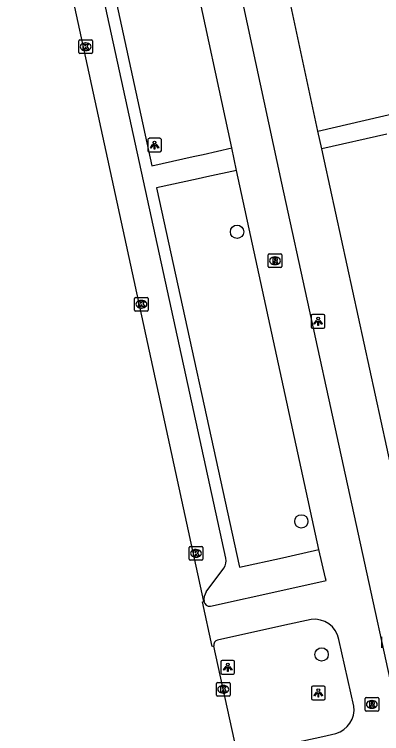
# Model space of a CAD drawing. Extents: x 160557 to 161245, y 385330 to 386505.
# Drawn here: x 160792 to 160819, y 385516.6 to 385569.3 of the extents above; entities that cross this region are included whole.
import ezdxf

# ---------------------------------------------------------------- set-up
doc = ezdxf.new("R2010")
doc.units = 0
for name, color, linetype in [('IMGEO_Boom', 7, 'Continuous'), ('IMGEO_Fietspad_gesloten', 7, 'Continuous'), ('IMGEO_Kolk', 7, 'Continuous'), ('IMGEO_Lichtpunt', 7, 'Continuous'), ('IMGEO_Rijbaan_lokaal_gesloten', 7, 'Continuous'), ('IMGEO_Rioolput', 7, 'Continuous'), ('IMGEO_Voetpad_open', 7, 'Continuous')]:
    doc.layers.add(name, color=color, linetype=linetype)

msp = doc.modelspace()

# ---------------------------------------------------------------- linework, layer by layer
at = {"layer": 'IMGEO_Boom'}
for centre in [(160808.398, 385553.389), (160813.121, 385532.136), (160814.612, 385522.371)]:
    msp.add_circle(centre, 0.489, dxfattribs=at)
at = {"layer": 'IMGEO_Fietspad_gesloten'}
for points in [[(160808.008, 385559.541), (160805.165, 385572.837), (160804.72, 385575.454), (160804.422, 385578.092), (160804.275, 385580.727)], [(160808.2, 385573.089), (160811.66, 385556.955), (160819.791, 385519.776), (160829.308, 385476.198)], [(160808.365, 385557.895), (160808.008, 385559.541)], [(160814.399, 385530.066), (160808.365, 385557.895)], [(160806.453, 385525.909), (160811.77, 385527.08), (160814.941, 385527.799), (160814.902, 385527.979), (160814.399, 385530.066)], [(160813.843, 385524.941), (160811.912, 385524.514), (160806.975, 385523.426)], [(160816.983, 385518.584), (160815.88, 385523.479)], [(160808.816, 385515.084), (160814.69, 385516.352), (160815.665, 385516.561)]]:
    msp.add_lwpolyline(points, dxfattribs=at)
for centre, radius, start, end in [((160806.386, 385526.322), 0.419, 189.5301, 279.214), ((160814.073, 385523.112), 1.844, 11.4865, 97.1778), ((160807.077, 385523.047), 0.393, 105.0197, 189.1698), ((160815.117, 385518.359), 1.879, 286.9427, 6.8882)]:
    msp.add_arc(centre, radius, start, end, dxfattribs=at)
at = {"layer": 'IMGEO_Kolk'}
for p, q in [((160796.78, 385566.541), (160796.78, 385567.393)), ((160796.855, 385567.467), (160797.707, 385567.467)), ((160797.268, 385567.247), (160797.293, 385567.247)), ((160797.781, 385567.393), (160797.781, 385566.541)), ((160797.291, 385566.687), (160797.266, 385566.687)), ((160797.707, 385566.467), (160796.855, 385566.467)), ((160800.878, 385547.643), (160800.878, 385548.495)), ((160800.953, 385548.569), (160801.805, 385548.569)), ((160801.366, 385548.349), (160801.391, 385548.349)), ((160801.879, 385548.495), (160801.879, 385547.643)), ((160801.389, 385547.789), (160801.364, 385547.789)), ((160801.805, 385547.569), (160800.953, 385547.569)), ((160804.886, 385529.364), (160804.886, 385530.216)), ((160804.961, 385530.29), (160805.813, 385530.29)), ((160805.887, 385530.216), (160805.887, 385529.364)), ((160805.374, 385530.07), (160805.399, 385530.07)), ((160805.813, 385529.29), (160804.961, 385529.29)), ((160805.397, 385529.51), (160805.372, 385529.51)), ((160806.887, 385519.385), (160806.887, 385520.237)), ((160806.962, 385520.311), (160807.814, 385520.311)), ((160807.888, 385520.237), (160807.888, 385519.385)), ((160807.375, 385520.091), (160807.4, 385520.091)), ((160807.814, 385519.311), (160806.962, 385519.311)), ((160807.398, 385519.531), (160807.373, 385519.531))]:
    msp.add_line(p, q, dxfattribs=at)
for points in [[(160796.78, 385566.541), (160796.78, 385567.393)], [(160796.855, 385567.467), (160797.707, 385567.467)], [(160797.101, 385567.167), (160797.224, 385567.167), (160797.224, 385567.016), (160797.354, 385567.167), (160797.518, 385567.167), (160797.372, 385567.016), (160797.525, 385566.767), (160797.373, 385566.767), (160797.288, 385566.931), (160797.224, 385566.864), (160797.224, 385566.767), (160797.101, 385566.767), (160797.101, 385567.167)], [(160797.781, 385567.393), (160797.781, 385566.541)], [(160797.707, 385566.467), (160796.855, 385566.467)], [(160800.878, 385547.643), (160800.878, 385548.495)], [(160800.953, 385548.569), (160801.805, 385548.569)], [(160801.199, 385548.269), (160801.322, 385548.269), (160801.322, 385548.118), (160801.452, 385548.269), (160801.616, 385548.269), (160801.47, 385548.118), (160801.623, 385547.869), (160801.471, 385547.869), (160801.386, 385548.033), (160801.322, 385547.966), (160801.322, 385547.869), (160801.199, 385547.869), (160801.199, 385548.269)], [(160801.879, 385548.495), (160801.879, 385547.643)], [(160801.805, 385547.569), (160800.953, 385547.569)], [(160804.886, 385529.364), (160804.886, 385530.216)], [(160804.961, 385530.29), (160805.813, 385530.29)], [(160805.887, 385530.216), (160805.887, 385529.364)], [(160805.207, 385529.99), (160805.33, 385529.99), (160805.33, 385529.839), (160805.46, 385529.99), (160805.624, 385529.99), (160805.478, 385529.839), (160805.631, 385529.59), (160805.479, 385529.59), (160805.394, 385529.754), (160805.33, 385529.687), (160805.33, 385529.59), (160805.207, 385529.59), (160805.207, 385529.99)], [(160805.813, 385529.29), (160804.961, 385529.29)], [(160806.887, 385519.385), (160806.887, 385520.237)], [(160806.962, 385520.311), (160807.814, 385520.311)], [(160807.888, 385520.237), (160807.888, 385519.385)], [(160807.208, 385520.011), (160807.331, 385520.011), (160807.331, 385519.86), (160807.461, 385520.011), (160807.625, 385520.011), (160807.479, 385519.86), (160807.632, 385519.611), (160807.48, 385519.611), (160807.395, 385519.775), (160807.331, 385519.708), (160807.331, 385519.611), (160807.208, 385519.611), (160807.208, 385520.011)], [(160807.814, 385519.311), (160806.962, 385519.311)]]:
    msp.add_lwpolyline(points, dxfattribs=at)
for centre, start, end in [((160796.857, 385567.391), 91.552, 178.448), ((160796.857, 385567.391), 91.552, 178.448), ((160797.705, 385567.391), 1.552, 88.448), ((160797.705, 385567.391), 1.552, 88.448), ((160796.857, 385566.543), 181.552, 268.448), ((160796.857, 385566.543), 181.552, 268.448), ((160797.705, 385566.543), 271.552, 358.448), ((160797.705, 385566.543), 271.552, 358.448), ((160800.955, 385548.493), 91.552, 178.448), ((160800.955, 385548.493), 91.552, 178.448), ((160801.803, 385548.493), 1.552, 88.448), ((160801.803, 385548.493), 1.552, 88.448), ((160800.955, 385547.645), 181.552, 268.448), ((160800.955, 385547.645), 181.552, 268.448), ((160801.803, 385547.645), 271.552, 358.448), ((160801.803, 385547.645), 271.552, 358.448), ((160804.963, 385530.214), 91.552, 178.448), ((160804.963, 385530.214), 91.552, 178.448), ((160805.811, 385530.214), 1.552, 88.448), ((160805.811, 385530.214), 1.552, 88.448), ((160804.963, 385529.366), 181.552, 268.448), ((160804.963, 385529.366), 181.552, 268.448), ((160805.811, 385529.366), 271.552, 358.448), ((160805.811, 385529.366), 271.552, 358.448), ((160806.964, 385520.235), 91.552, 178.448), ((160806.964, 385520.235), 91.552, 178.448), ((160807.812, 385520.235), 1.552, 88.448), ((160807.812, 385520.235), 1.552, 88.448), ((160806.964, 385519.387), 181.552, 268.448), ((160806.964, 385519.387), 181.552, 268.448), ((160807.812, 385519.387), 271.552, 358.448), ((160807.812, 385519.387), 271.552, 358.448)]:
    msp.add_arc(centre, 0.0765, start, end, dxfattribs=at)
for centre, major_axis, ratio, start_param, end_param in [((160797.267, 385566.967), (-0.387, 0.002), 0.722429, 4.712389, 7.853982), ((160797.292, 385566.967), (-0.39, 0.002), 0.717154, 1.570796, 4.712389), ((160801.365, 385548.069), (-0.387, 0.002), 0.722429, 4.712389, 7.853982), ((160801.39, 385548.069), (-0.39, 0.002), 0.717154, 1.570796, 4.712389), ((160805.373, 385529.79), (-0.387, 0.002), 0.722429, 4.712389, 7.853982), ((160805.398, 385529.79), (-0.39, 0.002), 0.717154, 1.570796, 4.712389), ((160807.374, 385519.811), (-0.387, 0.002), 0.722429, 4.712389, 7.853982), ((160807.399, 385519.811), (-0.39, 0.002), 0.717154, 1.570796, 4.712389)]:
    msp.add_ellipse(centre, major_axis=major_axis, ratio=ratio, start_param=start_param, end_param=end_param, dxfattribs=at)
at = {"layer": 'IMGEO_Lichtpunt'}
for p, q in [((160801.846, 385560.15), (160801.846, 385559.343)), ((160801.846, 385560.15), (160801.846, 385559.343)), ((160802.748, 385560.245), (160801.94, 385560.245)), ((160802.748, 385560.245), (160801.94, 385560.245)), ((160802.842, 385559.343), (160802.842, 385560.15)), ((160802.842, 385559.343), (160802.842, 385560.15)), ((160801.94, 385559.249), (160802.748, 385559.249)), ((160801.94, 385559.249), (160802.748, 385559.249)), ((160813.85, 385547.222), (160813.85, 385546.415)), ((160813.85, 385547.222), (160813.85, 385546.415)), ((160814.752, 385547.317), (160813.944, 385547.317)), ((160814.752, 385547.317), (160813.944, 385547.317)), ((160814.846, 385546.415), (160814.846, 385547.222)), ((160814.846, 385546.415), (160814.846, 385547.222)), ((160813.944, 385546.321), (160814.752, 385546.321)), ((160813.944, 385546.321), (160814.752, 385546.321)), ((160819.018, 385523.653), (160819.018, 385522.846)), ((160819.018, 385523.653), (160819.018, 385522.846)), ((160807.219, 385521.835), (160807.219, 385521.028)), ((160807.219, 385521.835), (160807.219, 385521.028)), ((160808.121, 385521.93), (160807.313, 385521.93)), ((160808.121, 385521.93), (160807.313, 385521.93)), ((160808.215, 385521.028), (160808.215, 385521.835)), ((160808.215, 385521.028), (160808.215, 385521.835)), ((160807.313, 385520.934), (160808.121, 385520.934)), ((160807.313, 385520.934), (160808.121, 385520.934)), ((160813.87, 385519.945), (160813.87, 385519.138)), ((160813.87, 385519.945), (160813.87, 385519.138)), ((160814.772, 385520.04), (160813.964, 385520.04)), ((160814.772, 385520.04), (160813.964, 385520.04)), ((160814.866, 385519.138), (160814.866, 385519.945)), ((160814.866, 385519.138), (160814.866, 385519.945)), ((160813.964, 385519.044), (160814.772, 385519.044)), ((160813.964, 385519.044), (160814.772, 385519.044))]:
    msp.add_line(p, q, dxfattribs=at)
for points in [[(160802.22, 385559.814), (160802.259, 385559.786), (160802.071, 385559.524), (160802.033, 385559.551), (160802.22, 385559.814)], [(160802.322, 385559.766), (160802.369, 385559.766), (160802.369, 385559.444), (160802.322, 385559.444), (160802.322, 385559.766)], [(160802.432, 385559.786), (160802.47, 385559.813), (160802.657, 385559.551), (160802.618, 385559.523), (160802.432, 385559.786)], [(160814.224, 385546.886), (160814.263, 385546.858), (160814.075, 385546.596), (160814.037, 385546.623), (160814.224, 385546.886)], [(160814.326, 385546.838), (160814.373, 385546.838), (160814.373, 385546.516), (160814.326, 385546.516), (160814.326, 385546.838)], [(160814.436, 385546.858), (160814.474, 385546.885), (160814.661, 385546.623), (160814.622, 385546.595), (160814.436, 385546.858)], [(160807.593, 385521.499), (160807.632, 385521.471), (160807.444, 385521.209), (160807.406, 385521.236), (160807.593, 385521.499)], [(160807.695, 385521.451), (160807.742, 385521.451), (160807.742, 385521.129), (160807.695, 385521.129), (160807.695, 385521.451)], [(160807.805, 385521.471), (160807.843, 385521.498), (160808.03, 385521.236), (160807.991, 385521.208), (160807.805, 385521.471)], [(160814.244, 385519.609), (160814.283, 385519.581), (160814.095, 385519.319), (160814.057, 385519.346), (160814.244, 385519.609)], [(160814.346, 385519.561), (160814.393, 385519.561), (160814.393, 385519.239), (160814.346, 385519.239), (160814.346, 385519.561)], [(160814.456, 385519.581), (160814.494, 385519.608), (160814.681, 385519.346), (160814.642, 385519.318), (160814.456, 385519.581)]]:
    msp.add_lwpolyline(points, dxfattribs=at)
for centre in [(160802.345, 385559.948), (160814.349, 385547.02), (160807.718, 385521.633), (160814.369, 385519.743)]:
    msp.add_circle(centre, 0.0994, dxfattribs=at)
for centre, start, end in [((160801.94, 385560.15), 90, 180), ((160801.94, 385560.15), 90, 180), ((160802.748, 385560.15), 0, 90), ((160802.748, 385560.15), 0, 90), ((160801.94, 385559.343), 180, 270), ((160801.94, 385559.343), 180, 270), ((160802.748, 385559.343), 270, 0), ((160802.748, 385559.343), 270, 360), ((160813.944, 385547.222), 90, 180), ((160813.944, 385547.222), 90, 180), ((160814.752, 385547.222), 0, 90), ((160814.752, 385547.222), 0, 90), ((160813.944, 385546.415), 180, 270), ((160813.944, 385546.415), 180, 270), ((160814.752, 385546.415), 270, 0), ((160814.752, 385546.415), 270, 360), ((160807.313, 385521.835), 90, 180), ((160807.313, 385521.835), 90, 180), ((160808.121, 385521.835), 0, 90), ((160808.121, 385521.835), 0, 90), ((160807.313, 385521.028), 180, 270), ((160807.313, 385521.028), 180, 270), ((160808.121, 385521.028), 270, 0), ((160808.121, 385521.028), 270, 360), ((160813.964, 385519.945), 90, 180), ((160813.964, 385519.945), 90, 180), ((160814.772, 385519.945), 0, 90), ((160814.772, 385519.945), 0, 90), ((160813.964, 385519.138), 180, 270), ((160813.964, 385519.138), 180, 270), ((160814.772, 385519.138), 270, 0), ((160814.772, 385519.138), 270, 360)]:
    msp.add_arc(centre, 0.0946, start, end, dxfattribs=at)
at = {"layer": 'IMGEO_Rijbaan_lokaal_gesloten'}
for points in [[(160805.973, 385526.253), (160792.048, 385590.284)], [(160806.689, 385522.984), (160806.582, 385522.96), (160805.866, 385526.229), (160805.973, 385526.253)], [(160808.366, 385515.377), (160806.689, 385522.984)]]:
    msp.add_lwpolyline(points, dxfattribs=at)
at = {"layer": 'IMGEO_Rioolput'}
for p, q in [((160810.684, 385550.836), (160810.684, 385551.688)), ((160810.759, 385551.762), (160811.611, 385551.762)), ((160811.172, 385551.542), (160811.197, 385551.542)), ((160811.685, 385551.688), (160811.685, 385550.836)), ((160811.195, 385550.982), (160811.17, 385550.982)), ((160811.611, 385550.762), (160810.759, 385550.762)), ((160817.8, 385518.28), (160817.8, 385519.132)), ((160817.875, 385519.206), (160818.727, 385519.206)), ((160818.801, 385519.132), (160818.801, 385518.28)), ((160818.288, 385518.986), (160818.313, 385518.986)), ((160818.727, 385518.206), (160817.875, 385518.206)), ((160818.311, 385518.426), (160818.286, 385518.426))]:
    msp.add_line(p, q, dxfattribs=at)
for points in [[(160810.684, 385550.836), (160810.684, 385551.688)], [(160810.759, 385551.762), (160811.611, 385551.762)], [(160811.273, 385551.46), (160811.021, 385551.462), (160811.021, 385551.062)], [(160811.199, 385551.381), (160811.145, 385551.381), (160811.145, 385551.3)], [(160811.145, 385551.3), (160811.197, 385551.3)], [(160811.685, 385551.688), (160811.685, 385550.836)], [(160811.021, 385551.062), (160811.145, 385551.062), (160811.145, 385551.224), (160811.156, 385551.224)], [(160811.203, 385551.195), (160811.274, 385551.062), (160811.414, 385551.062), (160811.349, 385551.188)], [(160811.611, 385550.762), (160810.759, 385550.762)], [(160817.8, 385518.28), (160817.8, 385519.132)], [(160817.875, 385519.206), (160818.727, 385519.206)], [(160818.801, 385519.132), (160818.801, 385518.28)], [(160818.389, 385518.904), (160818.137, 385518.906), (160818.137, 385518.506)], [(160818.137, 385518.506), (160818.261, 385518.506), (160818.261, 385518.668), (160818.272, 385518.668)], [(160818.315, 385518.825), (160818.261, 385518.825), (160818.261, 385518.744)], [(160818.261, 385518.744), (160818.313, 385518.744)], [(160818.319, 385518.639), (160818.39, 385518.506), (160818.53, 385518.506), (160818.465, 385518.632)], [(160818.727, 385518.206), (160817.875, 385518.206)]]:
    msp.add_lwpolyline(points, dxfattribs=at)
for centre, radius, start, end in [((160810.761, 385551.686), 0.0765, 91.552, 178.448), ((160810.761, 385551.686), 0.0765, 91.552, 178.448), ((160811.181, 385551.489), 0.19, 274.7715, 282.9687), ((160811.205, 385551.285), 0.0964, 77.0061, 93.1865), ((160811.219, 385551.342), 0.0378, 276.6634, 79.6772), ((160811.272, 385551.35), 0.109, 350.3612, 89.416), ((160811.27, 385551.35), 0.112, 277.5842, 350.9817), ((160811.609, 385551.686), 0.0765, 1.552, 88.448), ((160811.609, 385551.686), 0.0765, 1.552, 88.448), ((160810.761, 385550.838), 0.0765, 181.552, 268.448), ((160810.761, 385550.838), 0.0765, 181.552, 268.448), ((160811.155, 385551.171), 0.0533, 26.0293, 88.6989), ((160811.254, 385551.135), 0.108, 29.5134, 73.7905), ((160811.609, 385550.838), 0.0765, 271.552, 358.448), ((160811.609, 385550.838), 0.0765, 271.552, 358.448), ((160817.877, 385519.13), 0.0765, 91.552, 178.448), ((160817.877, 385519.13), 0.0765, 91.552, 178.448), ((160818.725, 385519.13), 0.0765, 1.552, 88.448), ((160818.725, 385519.13), 0.0765, 1.552, 88.448), ((160818.271, 385518.615), 0.0533, 26.0293, 88.6989), ((160818.297, 385518.933), 0.19, 274.7715, 282.9687), ((160818.321, 385518.729), 0.0964, 77.0061, 93.1865), ((160818.335, 385518.786), 0.0378, 276.6634, 79.6772), ((160818.388, 385518.794), 0.109, 350.3612, 89.416), ((160818.386, 385518.794), 0.112, 277.5842, 350.9817), ((160818.37, 385518.579), 0.108, 29.5134, 73.7905), ((160817.877, 385518.282), 0.0765, 181.552, 268.448), ((160817.877, 385518.282), 0.0765, 181.552, 268.448), ((160818.725, 385518.282), 0.0765, 271.552, 358.448), ((160818.725, 385518.282), 0.0765, 271.552, 358.448)]:
    msp.add_arc(centre, radius, start, end, dxfattribs=at)
for centre, major_axis, ratio, start_param, end_param in [((160811.171, 385551.262), (-0.387, 0.002), 0.722429, 4.712389, 7.853982), ((160811.196, 385551.262), (-0.39, 0.002), 0.717154, 1.570796, 4.712389), ((160818.287, 385518.706), (-0.387, 0.002), 0.722429, 4.712389, 7.853982), ((160818.312, 385518.706), (-0.39, 0.002), 0.717154, 1.570796, 4.712389)]:
    msp.add_ellipse(centre, major_axis=major_axis, ratio=ratio, start_param=start_param, end_param=end_param, dxfattribs=at)
at = {"layer": 'IMGEO_Voetpad_open'}
for points in [[(160807.581, 385529.443), (160794.907, 385587.543)], [(160799.903, 385579.805), (160797.562, 385579.302), (160802.137, 385558.227), (160805.176, 385558.907), (160805.901, 385559.069), (160808.008, 385559.541)], [(160814.339, 385560.78), (160811.247, 385575.177), (160810.343, 385580.284)], [(160814.339, 385560.78), (160821.285, 385562.382)], [(160814.62, 385559.472), (160814.339, 385560.78)], [(160819.401, 385560.539), (160814.62, 385559.472)], [(160827.507, 385500.485), (160823.152, 385520.412), (160814.813, 385558.575), (160814.62, 385559.472)], [(160808.365, 385557.895), (160806.178, 385557.42), (160805.538, 385557.281), (160802.489, 385556.619), (160808.57, 385528.765), (160811.736, 385529.464), (160812.384, 385529.607), (160814.399, 385530.066)], [(160806.144, 385526.957), (160807.429, 385528.711)]]:
    msp.add_lwpolyline(points, dxfattribs=at)
for centre, radius, start, end in [((160806.611, 385529.263), 0.987, 326.0079, 10.5306), ((160806.986, 385526.38), 1.02, 145.5561, 187.1387)]:
    msp.add_arc(centre, radius, start, end, dxfattribs=at)

doc.saveas('drawing.dxf')
